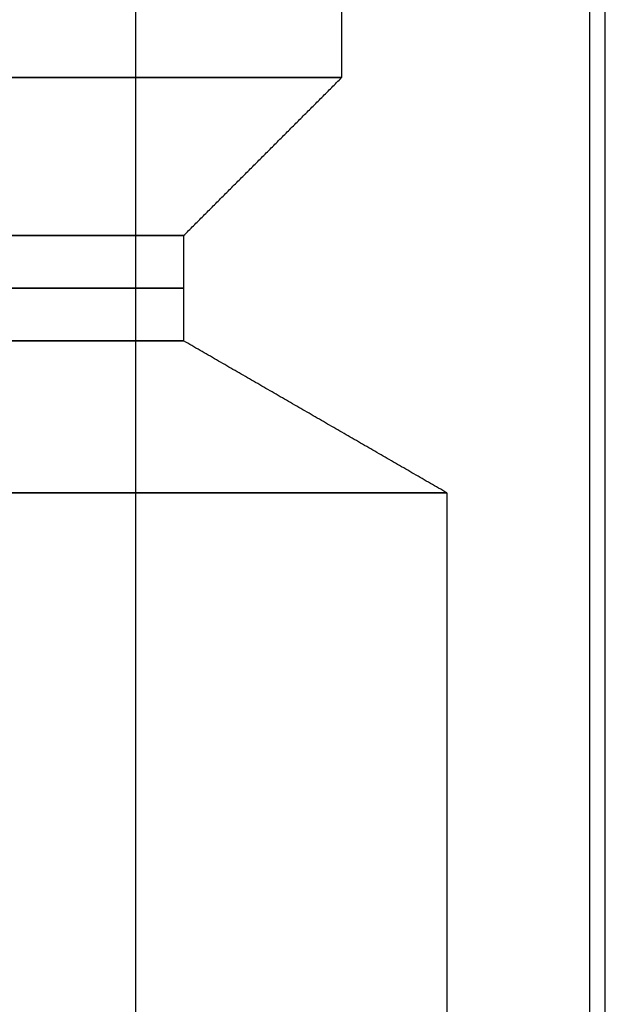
# Model space of a CAD drawing. Header units: centimetres. Extents: x -14.2 to 14.2, y -23.9 to 0.
# Tile 269 of 656: x -10.556 to -10, y -9.53 to -8.595. Entities that reach past the tile are written whole.
import ezdxf

# ---------------------------------------------------------------- set-up
doc = ezdxf.new("R2010")
doc.units = ezdxf.units.CM
doc.layers.add('Default', color=7, linetype='Continuous', true_color=0x000000)

msp = doc.modelspace()

# ---------------------------------------------------------------- linework, layer by layer
at = {"layer": 'Default'}
for p, q in [((-10.44541, -11.19583, -0.95459), (-10.44541, -5.75, -0.95459)), ((-10.01463, -5.75, 0.54851), (-10.01463, -11.15, 0.54851))]:
    msp.add_line(p, q, dxfattribs=at)
at = {"layer": 'Default', "extrusion": (0, -1, 0)}
for centre, radius, start, end in [((-11.4, 0, 8.65), 1.15, 0, 180), ((-11.4, 0, 8.65), 1.15, 180, 0), ((-11.4, 0, 8.85), 1, 180, 0), ((-11.4, 0, 8.85), 1, 0, 180)]:
    msp.add_arc(centre, radius, start, end, dxfattribs=at)
at = {"layer": 'Default', "extrusion": (0, 1, 0)}
for centre, radius, start, end in [((11.4, 0, -8.8), 1, 0, 180), ((11.4, 0, -8.8), 1, 180, 0), ((11.4, 0, -8.9), 1, 180, 0), ((11.4, 0, -8.9), 1, 0, 180), ((11.4, 0, -9.04434), 1.25, 0, 180), ((11.4, 0, -9.04434), 1.25, 180, 0)]:
    msp.add_arc(centre, radius, start, end, dxfattribs=at)
at = {"layer": 'Default'}
for points in [[(-9.99954, -11.15, -0.50872), (-9.99954, -8.45, -0.50872), (-9.99954, -5.75, -0.50872)], [(-10.25, -8.35), (-10.25, -8.5), (-10.25, -8.65)], [(-10.4, -8.8), (-10.325, -8.725), (-10.25, -8.65)], [(-10.4, -8.8), (-10.4, -8.85), (-10.4, -8.9)], [(-10.15, -9.04434), (-10.275, -8.97217), (-10.4, -8.9)], [(-10.15, -9.04434), (-10.15, -10.00217), (-10.15, -10.96)]]:
    msp.add_open_spline(points, degree=2, dxfattribs=at)

doc.saveas('drawing.dxf')
